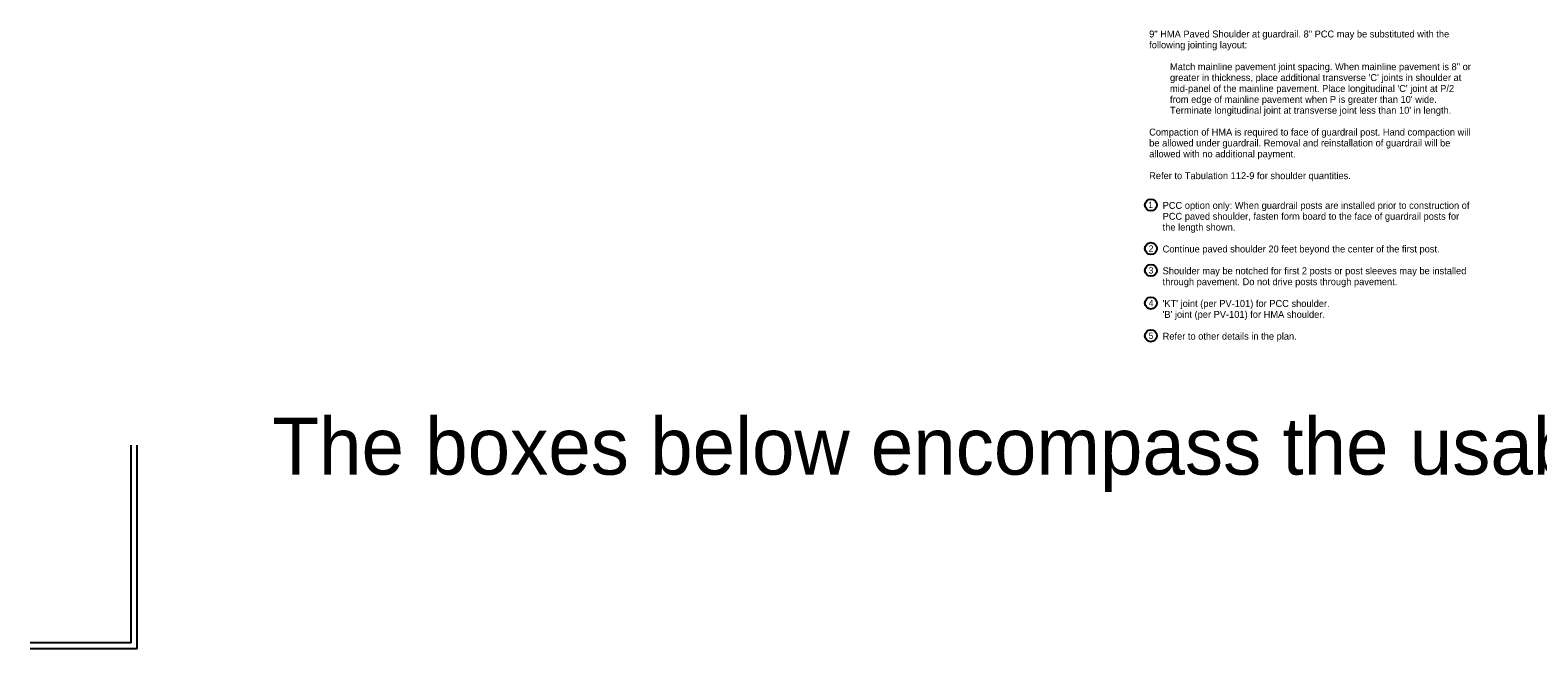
# Model space of a CAD drawing. Extents: x 9538 to 81668, y 7600 to 11751.
# Drawn here: x 9538 to 13341, y 9991 to 11552 of the extents above; entities that cross this region are included whole.
import ezdxf

# ---------------------------------------------------------------- set-up
doc = ezdxf.new("R2010")
doc.units = 0
for name, color, linetype in [('DsnShtMinorGrid13', 7, 'Continuous'), ('dsnStdTable', 7, 'Continuous'), ('Level 13', 7, 'Continuous')]:
    doc.layers.add(name, color=color, linetype=linetype)

msp = doc.modelspace()

# ---------------------------------------------------------------- linework, layer by layer
at = {"layer": 'DsnShtMinorGrid13'}
for centre in [(12364.9, 11111), (12364.9, 11001), (12364.9, 10946), (12364.9, 10863.5), (12364.9, 10781)]:
    msp.add_circle(centre, 15, dxfattribs=at)
at = {"layer": 'dsnStdTable'}
for p, q in [((9792.5, 10006.1), (9792.5, 10505.3)), ((9807.5, 9991.1), (9807.5, 10505.3)), ((9792.5, 10006.1), (9538, 10006.1)), ((9807.5, 9991.1), (9538, 9991.1))]:
    msp.add_line(p, q, dxfattribs=at)

# ---------------------------------------------------------------- texts
at = {"layer": 'DsnShtMinorGrid13'}
for s, height, p in [('following jointing layout:', 17.5, (12360.5, 11506.2)), ('9" HMA Paved Shoulder at guardrail. 8" PCC may be substituted with the', 17.5, (12360.5, 11533.7)), ('Match mainline pavement joint spacing. When mainline pavement is 8" or ', 17.5, (12413, 11451.2)), ("greater in thickness, place additional transverse 'C' joints in shoulder at ", 17.5, (12413, 11423.7)), ("mid-panel of the mainline pavement. Place longitudinal 'C' joint at P/2 ", 17.5, (12413, 11396.2)), ("from edge of mainline pavement when P is greater than 10' wide. ", 17.5, (12413, 11368.7)), ("Terminate longitudinal joint at transverse joint less than 10' in length.", 17.5, (12413, 11341.2)), ('Compaction of HMA is required to face of guardrail post. Hand compaction will ', 17.5, (12360.5, 11286.2)), ('be allowed under guardrail. Removal and reinstallation of guardrail will be ', 17.5, (12360.5, 11258.7)), ('allowed with no additional payment.', 17.5, (12360.5, 11231.2)), ('Refer to Tabulation 112-9 for shoulder quantities.', 17.5, (12360.5, 11176.2)), ('1', 16, (12358.1, 11103)), ('PCC option only: When guardrail posts are installed prior to construction of ', 17.5, (12394.4, 11101.2)), ('PCC paved shoulder, fasten form board to the face of guardrail posts for ', 17.5, (12394.4, 11073.7)), ('the length shown.', 17.5, (12394.4, 11046.2)), ('2', 16, (12359.3, 10993)), ('Continue paved shoulder 20 feet beyond the center of the first post.', 17.5, (12394.4, 10991.2)), ('3', 16, (12359.2, 10938)), ('Shoulder may be notched for first 2 posts or post sleeves may be installed ', 17.5, (12394.4, 10936.2)), ('through pavement. Do not drive posts through pavement.', 17.5, (12394.4, 10908.7)), ('4', 16, (12359.3, 10855.5)), ("'KT' joint (per PV-101) for PCC shoulder.", 17.5, (12394.4, 10853.7)), ("'B' joint (per PV-101) for HMA shoulder.", 17.5, (12394.4, 10826.2)), ('5', 16, (12359.2, 10773)), ('Refer to other details in the plan.', 17.5, (12394.4, 10771.2))]:
    msp.add_text(s, height=height, dxfattribs=at).set_placement(p)
at = {"layer": 'Level 13'}
msp.add_text('The boxes below encompass the usable area within the print border.', height=144, dxfattribs=at).set_placement((10149.1, 10430.6))

doc.saveas('drawing.dxf')
